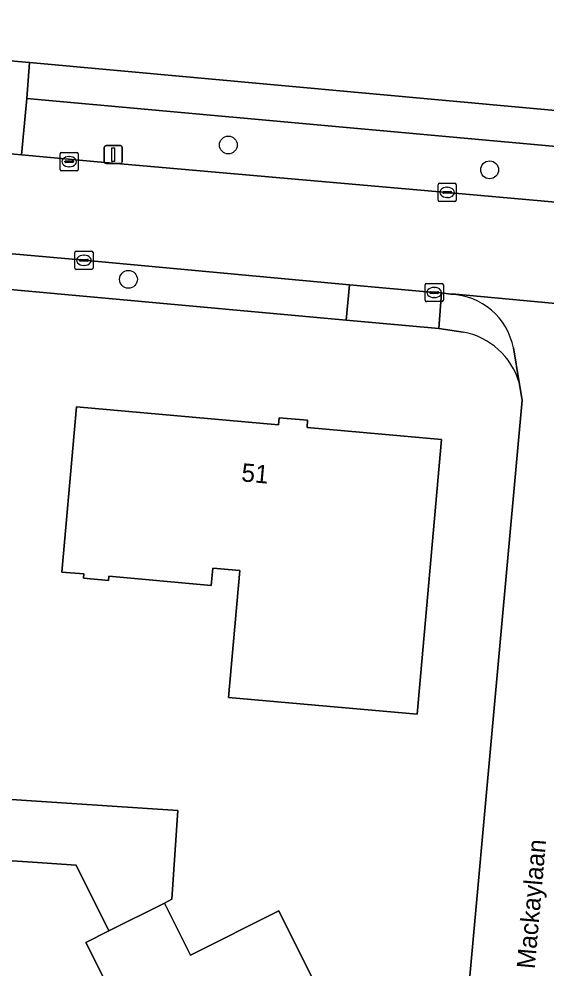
# Model space of a CAD drawing. Extents: x 162722 to 165104, y 384719 to 386284.
# Drawn here: x 163852.8 to 163881.8, y 385151.8 to 385204 of the extents above; entities that cross this region are included whole.
import ezdxf

# ---------------------------------------------------------------- set-up
doc = ezdxf.new("R2010")
doc.units = 0
for name, color, linetype in [('IMGEO_Boom', 7, 'Continuous'), ('IMGEO_Erf', 7, 'Continuous'), ('IMGEO_Groenvoorziening', 7, 'Continuous'), ('IMGEO_Kolk', 7, 'Continuous'), ('IMGEO_Lichtmast', 7, 'Continuous'), ('IMGEO_Openbare_ruimte_label', 7, 'Continuous'), ('IMGEO_Pand', 7, 'Continuous'), ('IMGEO_Pand_nummerreeks', 7, 'Continuous'), ('IMGEO_Rijbaan_lokaal_open', 7, 'Continuous'), ('IMGEO_Voetpad_open', 7, 'Continuous')]:
    doc.layers.add(name, color=color, linetype=linetype)

msp = doc.modelspace()

# ---------------------------------------------------------------- linework, layer by layer
at = {"layer": 'IMGEO_Boom'}
for centre in [(163864.258, 385197.073), (163878.611, 385195.709), (163858.771, 385189.689)]:
    msp.add_circle(centre, 0.489, dxfattribs=at)
at = {"layer": 'IMGEO_Erf'}
for points in [[(163821.884, 385204.463), (163848.039, 385202.074), (163853.334, 385201.617), (163885.433, 385198.683), (163890.93, 385198.181), (163896.183, 385197.702), (163902.342, 385197.205), (163904.794, 385196.97), (163906.369, 385196.829), (163910.133, 385241.022)], [(163877.153, 385186.79), (163875.83, 385186.977), (163870.728, 385187.447), (163843.427, 385189.933)], [(163880.395, 385183.052), (163880.235, 385184.011)], [(163875.09, 385124.032), (163875.847, 385132.818), (163880.395, 385183.052)], [(163849.004, 385161.308), (163853.72, 385160.996), (163861.486, 385160.482), (163861.162, 385155.597), (163860.753, 385155.392), (163862.181, 385152.533), (163867.036, 385154.958), (163869.766, 385149.491)], [(163857.905, 385150.266), (163856.425, 385153.23), (163857.694, 385153.864), (163855.892, 385157.472), (163853.497, 385157.631), (163845.705, 385158.147)]]:
    msp.add_lwpolyline(points, dxfattribs=at)
msp.add_lwpolyline([(163855.108, 385173.593), (163855.475, 385177.704), (163855.92, 385182.684), (163867.02, 385181.691), (163867.054, 385182.074), (163868.615, 385181.935), (163868.581, 385181.549), (163875.975, 385180.888), (163874.623, 385165.773), (163869.643, 385166.218), (163864.27, 385166.699), (163864.894, 385173.677), (163863.398, 385173.81), (163863.313, 385172.86), (163857.695, 385173.363), (163857.674, 385173.125), (163856.3, 385173.248), (163856.321, 385173.485)], close=True, dxfattribs=at)
msp.add_arc((163876.424, 385182.882), 3.975, 16.4936, 79.4252, dxfattribs=at)
at = {"layer": 'IMGEO_Groenvoorziening'}
msp.add_lwpolyline([(163890.745, 385196.225), (163853.199, 385199.628), (163852.89, 385196.531), (163856.865, 385196.167), (163876.28, 385194.467), (163890.46, 385193.202)], close=True, dxfattribs=at)
at = {"layer": 'IMGEO_Kolk'}
for p, q in [((163855.017, 385195.732), (163855.017, 385196.584)), ((163855.092, 385196.658), (163855.944, 385196.658)), ((163856.018, 385196.584), (163856.018, 385195.732)), ((163855.276, 385196.152), (163855.276, 385196.164)), ((163855.714, 385196.115), (163855.316, 385196.115)), ((163855.319, 385196.201), (163855.717, 385196.201)), ((163855.505, 385196.438), (163855.53, 385196.438)), ((163855.76, 385196.164), (163855.76, 385196.152)), ((163855.944, 385195.658), (163855.092, 385195.658)), ((163855.528, 385195.878), (163855.503, 385195.878)), ((163875.779, 385194.041), (163875.779, 385194.893)), ((163875.854, 385194.967), (163876.706, 385194.967)), ((163876.081, 385194.51), (163876.479, 385194.51)), ((163876.267, 385194.747), (163876.292, 385194.747)), ((163876.78, 385194.893), (163876.78, 385194.041)), ((163876.706, 385193.967), (163875.854, 385193.967)), ((163876.038, 385194.461), (163876.038, 385194.473)), ((163876.476, 385194.424), (163876.078, 385194.424)), ((163876.29, 385194.187), (163876.265, 385194.187)), ((163876.522, 385194.473), (163876.522, 385194.461)), ((163855.827, 385190.309), (163855.827, 385191.161)), ((163855.902, 385191.235), (163856.754, 385191.235)), ((163856.315, 385191.015), (163856.34, 385191.015)), ((163856.828, 385191.161), (163856.828, 385190.309)), ((163856.086, 385190.729), (163856.086, 385190.741)), ((163856.524, 385190.692), (163856.126, 385190.692)), ((163856.129, 385190.778), (163856.527, 385190.778)), ((163856.338, 385190.455), (163856.313, 385190.455)), ((163856.57, 385190.741), (163856.57, 385190.729)), ((163856.754, 385190.235), (163855.902, 385190.235)), ((163875.068, 385188.534), (163875.068, 385189.386)), ((163875.143, 385189.46), (163875.995, 385189.46)), ((163876.069, 385189.386), (163876.069, 385188.534)), ((163875.327, 385188.954), (163875.327, 385188.966)), ((163875.765, 385188.917), (163875.367, 385188.917)), ((163875.37, 385189.003), (163875.768, 385189.003)), ((163875.556, 385189.24), (163875.581, 385189.24)), ((163875.811, 385188.966), (163875.811, 385188.954)), ((163875.995, 385188.46), (163875.143, 385188.46)), ((163875.579, 385188.68), (163875.554, 385188.68))]:
    msp.add_line(p, q, dxfattribs=at)
for points in [[(163855.017, 385195.732), (163855.017, 385196.584)], [(163855.092, 385196.658), (163855.944, 385196.658)], [(163856.018, 385196.584), (163856.018, 385195.732)], [(163855.944, 385195.658), (163855.092, 385195.658)], [(163875.779, 385194.041), (163875.779, 385194.893)], [(163875.854, 385194.967), (163876.706, 385194.967)], [(163876.78, 385194.893), (163876.78, 385194.041)], [(163876.706, 385193.967), (163875.854, 385193.967)], [(163855.827, 385190.309), (163855.827, 385191.161)], [(163855.902, 385191.235), (163856.754, 385191.235)], [(163856.828, 385191.161), (163856.828, 385190.309)], [(163856.754, 385190.235), (163855.902, 385190.235)], [(163875.068, 385188.534), (163875.068, 385189.386)], [(163875.143, 385189.46), (163875.995, 385189.46)], [(163876.069, 385189.386), (163876.069, 385188.534)], [(163875.995, 385188.46), (163875.143, 385188.46)]]:
    msp.add_lwpolyline(points, dxfattribs=at)
for centre, radius, start, end in [((163855.094, 385196.582), 0.0765, 91.552, 178.448), ((163855.094, 385196.582), 0.0765, 91.552, 178.448), ((163855.942, 385196.582), 0.0765, 1.552, 88.448), ((163855.942, 385196.582), 0.0765, 1.552, 88.448), ((163855.316, 385196.161), 0.0403, 85.8775, 175.7526), ((163855.313, 385196.151), 0.0366, 178.938, 274.7102), ((163855.717, 385196.158), 0.043, 264.8664, 352.4533), ((163855.721, 385196.163), 0.0386, 1.7309, 96.639), ((163855.094, 385195.734), 0.0765, 181.552, 268.448), ((163855.094, 385195.734), 0.0765, 181.552, 268.448), ((163855.942, 385195.734), 0.0765, 271.552, 358.448), ((163855.942, 385195.734), 0.0765, 271.552, 358.448), ((163875.856, 385194.891), 0.0765, 91.552, 178.448), ((163875.856, 385194.891), 0.0765, 91.552, 178.448), ((163876.078, 385194.47), 0.0403, 85.8775, 175.7526), ((163876.483, 385194.472), 0.0386, 1.7309, 96.639), ((163876.704, 385194.891), 0.0765, 1.552, 88.448), ((163876.704, 385194.891), 0.0765, 1.552, 88.448), ((163875.856, 385194.043), 0.0765, 181.552, 268.448), ((163875.856, 385194.043), 0.0765, 181.552, 268.448), ((163876.075, 385194.46), 0.0366, 178.938, 274.7102), ((163876.479, 385194.467), 0.043, 264.8664, 352.4533), ((163876.704, 385194.043), 0.0765, 271.552, 358.448), ((163876.704, 385194.043), 0.0765, 271.552, 358.448), ((163855.904, 385191.159), 0.0765, 91.552, 178.448), ((163855.904, 385191.159), 0.0765, 91.552, 178.448), ((163856.752, 385191.159), 0.0765, 1.552, 88.448), ((163856.752, 385191.159), 0.0765, 1.552, 88.448), ((163855.904, 385190.311), 0.0765, 181.552, 268.448), ((163855.904, 385190.311), 0.0765, 181.552, 268.448), ((163856.126, 385190.738), 0.0403, 85.8775, 175.7526), ((163856.123, 385190.728), 0.0366, 178.938, 274.7102), ((163856.527, 385190.735), 0.043, 264.8664, 352.4533), ((163856.531, 385190.74), 0.0386, 1.7309, 96.639), ((163856.752, 385190.311), 0.0765, 271.552, 358.448), ((163856.752, 385190.311), 0.0765, 271.552, 358.448), ((163875.145, 385189.384), 0.0765, 91.552, 178.448), ((163875.145, 385189.384), 0.0765, 91.552, 178.448), ((163875.993, 385189.384), 0.0765, 1.552, 88.448), ((163875.993, 385189.384), 0.0765, 1.552, 88.448), ((163875.367, 385188.963), 0.0403, 85.8775, 175.7526), ((163875.364, 385188.953), 0.0366, 178.938, 274.7102), ((163875.768, 385188.96), 0.043, 264.8664, 352.4533), ((163875.772, 385188.965), 0.0386, 1.7309, 96.639), ((163875.145, 385188.536), 0.0765, 181.552, 268.448), ((163875.145, 385188.536), 0.0765, 181.552, 268.448), ((163875.993, 385188.536), 0.0765, 271.552, 358.448), ((163875.993, 385188.536), 0.0765, 271.552, 358.448)]:
    msp.add_arc(centre, radius, start, end, dxfattribs=at)
for centre, major_axis, ratio, start_param, end_param in [((163855.504, 385196.158), (-0.387, 0.002), 0.722429, 4.712389, 7.853982), ((163855.529, 385196.158), (-0.39, 0.002), 0.717154, 1.570796, 4.712389), ((163876.266, 385194.467), (-0.387, 0.002), 0.722429, 4.712389, 7.853982), ((163876.291, 385194.467), (-0.39, 0.002), 0.717154, 1.570796, 4.712389), ((163856.314, 385190.735), (-0.387, 0.002), 0.722429, 4.712389, 7.853982), ((163856.339, 385190.735), (-0.39, 0.002), 0.717154, 1.570796, 4.712389), ((163875.555, 385188.96), (-0.387, 0.002), 0.722429, 4.712389, 7.853982), ((163875.58, 385188.96), (-0.39, 0.002), 0.717154, 1.570796, 4.712389)]:
    msp.add_ellipse(centre, major_axis=major_axis, ratio=ratio, start_param=start_param, end_param=end_param, dxfattribs=at)
at = {"layer": 'IMGEO_Lichtmast'}
for p, q in [((163857.439, 385196.148), (163857.439, 385196.948)), ((163857.439, 385196.948), (163857.439, 385196.148)), ((163857.539, 385197.048), (163858.329, 385197.048)), ((163858.329, 385197.048), (163857.539, 385197.048)), ((163858.429, 385196.948), (163858.429, 385196.148)), ((163858.429, 385196.148), (163858.429, 385196.948)), ((163858.329, 385196.048), (163857.539, 385196.048)), ((163857.539, 385196.048), (163858.329, 385196.048))]:
    msp.add_line(p, q, dxfattribs=at)
msp.add_lwpolyline([(163857.859, 385196.923), (163858.009, 385196.923), (163858.009, 385196.173), (163857.859, 385196.173), (163857.859, 385196.923)], dxfattribs=at)
for centre, start, end in [((163857.539, 385196.948), 90, 180), ((163857.539, 385196.948), 90, 180), ((163858.329, 385196.948), 0, 90), ((163858.329, 385196.948), 360, 90), ((163857.539, 385196.148), 180, 270), ((163857.539, 385196.148), 180, 270), ((163858.329, 385196.148), 270, 0), ((163858.329, 385196.148), 270, 0)]:
    msp.add_arc(centre, 0.1, start, end, dxfattribs=at)
at = {"layer": 'IMGEO_Pand'}
for points in [[(163855.108, 385173.593), (163856.321, 385173.485), (163856.3, 385173.248), (163857.674, 385173.125), (163857.695, 385173.363), (163863.313, 385172.86), (163863.398, 385173.81), (163864.894, 385173.677), (163864.27, 385166.699), (163869.643, 385166.218), (163874.623, 385165.773), (163875.975, 385180.888), (163868.581, 385181.549), (163868.615, 385181.935), (163867.054, 385182.074), (163867.02, 385181.691), (163855.92, 385182.684), (163855.475, 385177.704)], [(163861.486, 385160.482), (163853.72, 385160.996), (163849.004, 385161.308), (163842.236, 385161.756), (163839.05, 385161.967), (163838.668, 385158.271), (163845.682, 385157.807), (163845.705, 385158.147), (163853.497, 385157.631), (163855.892, 385157.472), (163857.694, 385153.864), (163860.753, 385155.392), (163861.162, 385155.597)], [(163869.766, 385149.491), (163867.036, 385154.958), (163862.181, 385152.533), (163860.753, 385155.392), (163857.694, 385153.864), (163856.425, 385153.23), (163857.905, 385150.266), (163856.586, 385149.607), (163859.298, 385144.177), (163857.921, 385143.489), (163859.516, 385140.294), (163868.796, 385144.926), (163867.165, 385148.192)]]:
    msp.add_lwpolyline(points, close=True, dxfattribs=at)
at = {"layer": 'IMGEO_Rijbaan_lokaal_open'}
for points in [[(163833.933, 385192.725), (163856.328, 385190.735), (163870.919, 385189.377), (163875.569, 385188.96), (163875.973, 385188.947), (163876.473, 385188.865), (163876.738, 385188.88), (163891.671, 385187.485), (163891.915, 385187.424), (163894.427, 385187.21), (163909.369, 385185.902), (163916.522, 385185.239), (163916.96, 385190.797), (163914.179, 385191.045), (163911.098, 385191.32), (163904.36, 385191.93), (163901.905, 385192.167), (163897.669, 385192.56), (163895.821, 385192.706), (163890.46, 385193.202), (163876.28, 385194.467), (163856.865, 385196.167), (163852.89, 385196.531), (163847.551, 385197.003)], [(163891.915, 385187.424), (163891.671, 385187.485), (163876.738, 385188.88), (163876.473, 385188.865)], [(163879.917, 385185.913), (163880.235, 385184.011), (163880.395, 385183.052), (163875.847, 385132.818), (163875.09, 385124.032)]]:
    msp.add_lwpolyline(points, dxfattribs=at)
msp.add_arc((163876.342, 385185.227), 3.64, 10.8601, 87.9373, dxfattribs=at)
at = {"layer": 'IMGEO_Voetpad_open'}
for points in [[(163853.199, 385199.628), (163853.334, 385201.617), (163848.039, 385202.074), (163847.865, 385200.131), (163847.551, 385197.003), (163852.89, 385196.531)], [(163890.745, 385196.225), (163890.93, 385198.181), (163885.433, 385198.683), (163853.334, 385201.617), (163853.199, 385199.628)], [(163830.025, 385191.12), (163843.427, 385189.933), (163870.728, 385187.447), (163870.919, 385189.377), (163856.328, 385190.735), (163833.933, 385192.725), (163830.2, 385193.042)], [(163875.83, 385186.977), (163875.973, 385188.947), (163875.569, 385188.96), (163870.919, 385189.377), (163870.728, 385187.447)]]:
    msp.add_lwpolyline(points, close=True, dxfattribs=at)
for points in [[(163875.973, 385188.947), (163875.83, 385186.977)], [(163876.473, 385188.865), (163875.973, 385188.947)], [(163875.83, 385186.977), (163877.153, 385186.79)], [(163880.235, 385184.011), (163879.917, 385185.913)]]:
    msp.add_lwpolyline(points, dxfattribs=at)
for centre, radius, start, end in [((163876.342, 385185.227), 3.64, 10.8601, 87.9373), ((163876.424, 385182.882), 3.975, 16.4936, 79.4252)]:
    msp.add_arc(centre, radius, start, end, dxfattribs=at)

# ---------------------------------------------------------------- texts
at = {"layer": 'IMGEO_Openbare_ruimte_label'}
msp.add_text('Mackaylaan', height=1, rotation=84.9508, dxfattribs=at).set_placement((163881.088, 385151.743))
at = {"layer": 'IMGEO_Pand_nummerreeks'}
msp.add_text('51', height=1, rotation=354.8826, dxfattribs=at).set_placement((163864.945, 385178.583))

doc.saveas('drawing.dxf')
